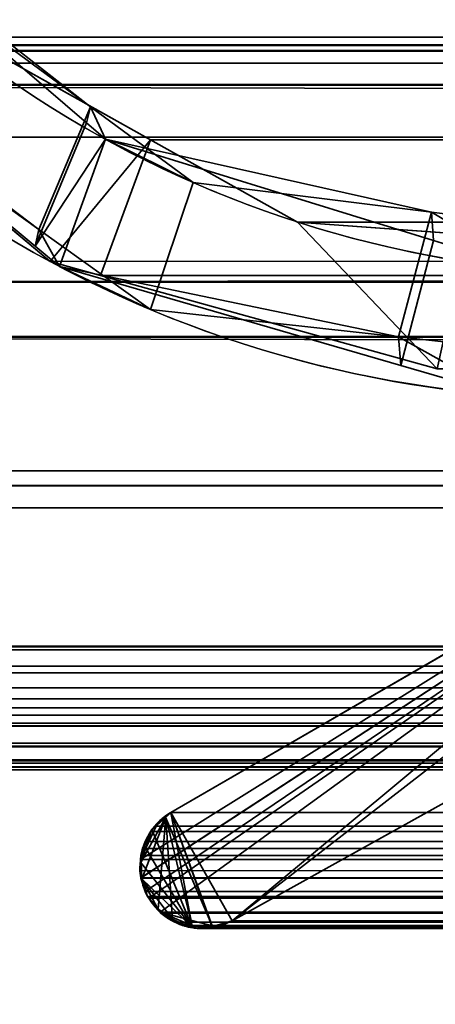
# Model space of a CAD drawing. Header units: millimetres. Extents: x -603 to 3703, y -115 to 249.
# Tile 754 of 1056: x 2493.62 to 2496.12, y -5.2 to 0.7. Entities that reach past the tile are written whole.
import ezdxf

# ---------------------------------------------------------------- set-up
doc = ezdxf.new("R2010")
doc.units = ezdxf.units.MM
doc.layers.add('151', color=7, linetype='Continuous', true_color=0xffffff)

# ---------------------------------------------------------------- blocks, each defined once
blk = doc.blocks.new('UG_SURFACE_003')
at = {"layer": '151', "color": 252, "linetype": 'Continuous', "lineweight": 35}
for points in [[(3703.0001, -13.3, 2212.25), (3703.0001, 230.4, 2212.25), (2296.9999, 230.4, 2212.25), (2296.9999, -13.3, 2212.25)], [(2447, -13.3, 2062.2499), (2447, 230.4, 2062.2499), (3553, 230.4, 2062.2499), (3553, -13.3, 2062.2499)]]:
    blk.add_3dface(points, dxfattribs=at)
blk = doc.blocks.new('UG_SURFACE_168')
at = {"layer": '151', "color": 43, "linetype": 'Continuous', "lineweight": 35}
for points in [[(2490.9999, 0, 2), (2530, 0, 951.5), (2556, 0, 948)], [(2556, 0, 948), (2582, 0, 951.5), (3509.0001, 0, 2), (2490.9999, 0, 2)], [(2490.9999, 0, 2), (2490.9999, 0, 2017), (2530, 0, 1186.5), (2530, 0, 951.5)], [(2490.9999, 0, 2017), (2556, 0, 1190.0001), (2530, 0, 1186.5)], [(2582, 0, 1186.5), (2556, 0, 1190.0001), (2490.9999, 0, 2017), (3509.0001, 0, 2017)], [(2490.9999, -34, 2017), (3509.0001, -34, 2017), (3509.0001, 0, 2017), (2490.9999, 0, 2017)], [(2490.9999, -2), (2490.9999, 0, 2), (3509.0001, 0, 2), (3509.0001, -2)], [(2490.9999, -2), (3509.0001, -2), (3509.0001, -13), (2490.9999, -13)]]:
    blk.add_3dface(points, dxfattribs=at)
blk = doc.blocks.new('UG_SURFACE_222')
at = {"layer": '151', "color": 7, "linetype": 'Continuous', "lineweight": 35}
for points in [[(2493.7165, -0.6536, -7.75), (2492.131, 0.6632, -7.75), (2492.5296, 1.3698, -7.75), (2494.0252, 0.0846, -7.75)], [(2492.5296, 1.3698, -7.75), (2492.4812, 1.3368, 2014.7688), (2494.0498, 0.1813, 2013.2003)], [(2494.0498, 0.1813, 2013.2003), (2494.0252, 0.0846, -7.75), (2492.5296, 1.3698, -7.75)], [(2494.0498, 0.1813, 2013.2003), (2492.4812, 1.3368, 2014.7688), (2492.0843, 0.6308, 2015.1656), (2493.7387, -0.5532, 2013.5112)], [(2493.7387, -0.5532, 2013.5112), (2492.0843, 0.6308, 2015.1656), (2492.131, 0.6632, -7.75)], [(2492.131, 0.6632, -7.75), (2493.7165, -0.6536, -7.75), (2493.7387, -0.5532, 2013.5112)], [(2493.7387, -0.5532, 2013.5112), (2494.4105, -1.0341, 2012.8393), (2494.6656, -0.2724, 2012.5842), (2494.0498, 0.1813, 2013.2003)], [(2494.1392, -0.0133, -7.75), (2494.0252, 0.0846, -7.75), (2494.0498, 0.1813, 2013.2003)], [(2494.1392, -0.0133, -7.75), (2494.0498, 0.1813, 2013.2003), (2494.6656, -0.2724, 2012.5842)], [(2494.0252, 0.0846, -7.75), (2494.1392, -0.0133, -7.75), (2493.7165, -0.6536, -7.75)], [(2493.8638, -0.7759, -7.75), (2493.7165, -0.6536, -7.75), (2494.1392, -0.0133, -7.75)], [(2494.1392, -0.0133, -7.75), (2496.1076, -0.6191, -7.75), (2495.9116, -1.369, -7.75), (2493.8638, -0.7759, -7.75)], [(2494.1392, -0.0133, -7.75), (2494.6656, -0.2724, 2012.5842), (2496.0957, -0.4504, 2011.1542)], [(2496.0957, -0.4504, 2011.1542), (2496.1076, -0.6191, -7.75), (2494.1392, -0.0133, -7.75)], [(2502.2764, -0.597, -7.75), (2494.8995, -4.6975, -7.75), (2499.2902, -1.2961, -7.75), (2501.4057, -0.0688, -7.75)], [(2501.4057, -0.0688, 2005.8444), (2499.2902, -1.2961, 2007.9598), (2494.8995, -4.6975, 2012.3506), (2502.2764, -0.597, 2004.9736)], [(2496.0957, -0.4504, 2011.1542), (2494.6656, -0.2724, 2012.5842), (2494.4105, -1.0341, 2012.8393), (2495.8982, -1.1969, 2011.3518)], [(2495.8982, -1.1969, 2011.3518), (2498.2855, -1.4582, 2008.9643), (2498.3876, -0.7357, 2008.8625), (2496.0957, -0.4504, 2011.1542)], [(2496.6807, -0.7956, -7.75), (2496.0957, -0.4504, 2011.1542), (2498.3876, -0.7357, 2008.8625)], [(2496.6807, -0.7956, -7.75), (2496.1076, -0.6191, -7.75), (2496.0957, -0.4504, 2011.1542)], [(2493.7387, -0.5532, 2013.5112), (2493.7165, -0.6536, -7.75), (2493.8638, -0.7759, -7.75)], [(2494.4105, -1.0341, 2012.8393), (2493.7387, -0.5532, 2013.5112), (2493.8638, -0.7759, -7.75)], [(2502.2764, -0.597, 2004.9736), (2494.8995, -4.6975, 2012.3506), (2494.8995, -4.6975, -7.75), (2502.2764, -0.597, -7.75)], [(2496.1076, -0.6191, -7.75), (2496.6807, -0.7956, -7.75), (2496.526, -1.547, -7.75), (2495.9116, -1.369, -7.75)], [(2493.8638, -0.7759, -7.75), (2495.9116, -1.369, -7.75), (2495.8982, -1.1969, 2011.3518)], [(2495.8982, -1.1969, 2011.3518), (2494.4105, -1.0341, 2012.8393), (2493.8638, -0.7759, -7.75)], [(2495.8982, -1.1969, 2011.3518), (2495.9116, -1.369, -7.75), (2496.526, -1.547, -7.75)], [(2498.2855, -1.4582, 2008.9643), (2495.8982, -1.1969, 2011.3518), (2496.526, -1.547, -7.75)], [(2498.3175, -1.8586, -7.75), (2498.3633, -1.8237, -7.75), (2499.2902, -1.2961, -7.75), (2494.8995, -4.6975, -7.75)], [(2494.8995, -4.6975, 2012.3506), (2499.2902, -1.2961, 2007.9598), (2498.3175, -1.8586, 2008.9326)], [(2494.5316, -4.0486, 2012.7182), (2498.3175, -1.8586, 2008.9326), (2498.3175, -1.8586, -7.75), (2494.5316, -4.0486, -7.75)], [(2494.5316, -4.0486, -7.75), (2498.3175, -1.8586, -7.75), (2494.8995, -4.6975, -7.75), (2494.7798, -4.7371, -7.75)], [(2494.8995, -4.6975, 2012.3506), (2498.3175, -1.8586, 2008.9326), (2494.5316, -4.0486, 2012.7182)], [(2494.5009, -4.0763, -7.75), (2494.4994, -4.0777, 2012.7506), (2494.5316, -4.0486, 2012.7182)], [(2494.7801, -4.728, 2012.4698), (2494.5316, -4.0486, 2012.7182), (2494.4994, -4.0777, 2012.7506)], [(2494.5316, -4.0486, 2012.7182), (2494.5316, -4.0486, -7.75), (2494.5009, -4.0763, -7.75)], [(2494.5009, -4.0763, -7.75), (2494.5316, -4.0486, -7.75), (2494.6594, -4.7331, -7.75)], [(2494.7798, -4.7371, -7.75), (2494.7679, -4.7411, -7.75), (2494.6594, -4.7331, -7.75), (2494.5316, -4.0486, -7.75)], [(2494.5316, -4.0486, 2012.7182), (2494.7801, -4.728, 2012.4698), (2494.8406, -4.7238, 2012.4094), (2494.8995, -4.6975, 2012.3506)], [(2494.3566, -4.4464, -7.75), (2494.349, -4.4241, -7.75), (2494.3542, -4.3454, -7.75), (2494.5009, -4.0763, -7.75)], [(2494.4179, -4.1507, -7.75), (2494.5009, -4.0763, -7.75), (2494.3542, -4.3454, -7.75)], [(2494.5009, -4.0763, -7.75), (2494.4558, -4.6258, -7.75), (2494.3922, -4.5523, -7.75), (2494.3566, -4.4464, -7.75)], [(2494.4994, -4.0777, 2012.7506), (2494.5009, -4.0763, -7.75), (2494.4179, -4.1507, -7.75)], [(2494.4179, -4.1507, -7.75), (2494.4179, -4.1509, 2012.8319), (2494.4994, -4.0777, 2012.7506)], [(2494.4994, -4.0777, 2012.7506), (2494.4179, -4.1509, 2012.8319), (2494.6587, -4.7364, 2012.5914), (2494.7801, -4.728, 2012.4698)], [(2494.5419, -4.693, -7.75), (2494.4928, -4.6686, -7.75), (2494.4558, -4.6258, -7.75), (2494.5009, -4.0763, -7.75)], [(2494.5009, -4.0763, -7.75), (2494.6594, -4.7331, -7.75), (2494.6158, -4.7299, -7.75), (2494.5419, -4.693, -7.75)], [(2494.3542, -4.3454, -7.75), (2494.3719, -4.2453, -7.75), (2494.4174, -4.1512, -7.75), (2494.4179, -4.1507, -7.75)], [(2494.6587, -4.7364, 2012.5914), (2494.4179, -4.1509, 2012.8319), (2494.4165, -4.1522, 2012.8334), (2494.3712, -4.2465, 2012.8789)], [(2494.4174, -4.1512, -7.75), (2494.3712, -4.2465, 2012.8789), (2494.4165, -4.1522, 2012.8334)], [(2494.4174, -4.1512, -7.75), (2494.3719, -4.2453, -7.75), (2494.3712, -4.2465, 2012.8789)], [(2494.4165, -4.1522, 2012.8334), (2494.4179, -4.1509, 2012.8319), (2494.4179, -4.1507, -7.75), (2494.4174, -4.1512, -7.75)], [(2494.6587, -4.7364, 2012.5914), (2494.3712, -4.2465, 2012.8789), (2494.359, -4.2719, 2012.8911), (2494.3495, -4.3457, 2012.9006)], [(2494.3542, -4.3454, -7.75), (2494.359, -4.2719, -7.75), (2494.3719, -4.2453, -7.75)], [(2494.3712, -4.2465, 2012.8789), (2494.3719, -4.2453, -7.75), (2494.359, -4.2719, -7.75)], [(2494.359, -4.2719, -7.75), (2494.359, -4.2719, 2012.8911), (2494.3712, -4.2465, 2012.8789)], [(2494.3542, -4.3454, -7.75), (2494.3495, -4.3457, 2012.9006), (2494.359, -4.2719, 2012.8911)], [(2494.359, -4.2719, 2012.8911), (2494.359, -4.2719, -7.75), (2494.3542, -4.3454, -7.75)], [(2494.3566, -4.4464, 2012.8934), (2494.3454, -4.3771, 2012.9046), (2494.3542, -4.3454, -7.75)], [(2494.3454, -4.3771, 2012.9046), (2494.3495, -4.3457, 2012.9006), (2494.3542, -4.3454, -7.75)], [(2494.6587, -4.7364, 2012.5914), (2494.3495, -4.3457, 2012.9006), (2494.3454, -4.3771, 2012.9046), (2494.3566, -4.4464, 2012.8934)], [(2494.3542, -4.3454, -7.75), (2494.349, -4.4241, -7.75), (2494.3566, -4.4464, 2012.8934)], [(2494.349, -4.4241, -7.75), (2494.3566, -4.4464, -7.75), (2494.3566, -4.4464, 2012.8934)], [(2494.3566, -4.4464, -7.75), (2494.3922, -4.5523, -7.75), (2494.3922, -4.5523, 2012.8577)], [(2494.3922, -4.5523, 2012.8577), (2494.3626, -4.4839, 2012.8872), (2494.3566, -4.4464, -7.75)], [(2494.3626, -4.4839, 2012.8872), (2494.3566, -4.4464, 2012.8934), (2494.3566, -4.4464, -7.75)], [(2494.3566, -4.4464, 2012.8934), (2494.3626, -4.4839, 2012.8872), (2494.3922, -4.5523, 2012.8577), (2494.453, -4.6262, 2012.7971)], [(2494.453, -4.6262, 2012.7971), (2494.5419, -4.6873, 2012.7082), (2494.3566, -4.4464, 2012.8934)], [(2494.5419, -4.6873, 2012.7082), (2494.6461, -4.7372, 2012.604), (2494.6587, -4.7364, 2012.5914), (2494.3566, -4.4464, 2012.8934)], [(2494.3922, -4.5523, -7.75), (2494.4558, -4.6258, -7.75), (2494.453, -4.6262, 2012.7971)], [(2494.453, -4.6262, 2012.7971), (2494.3922, -4.5523, 2012.8577), (2494.3922, -4.5523, -7.75)], [(2494.478, -4.6566, 2012.7721), (2494.453, -4.6262, 2012.7971), (2494.4558, -4.6258, -7.75)], [(2494.453, -4.6262, 2012.7971), (2494.478, -4.6566, 2012.7721), (2494.5419, -4.6873, 2012.7082)], [(2494.4558, -4.6258, -7.75), (2494.4928, -4.6686, -7.75), (2494.478, -4.6566, 2012.7721)], [(2494.5419, -4.6873, 2012.7082), (2494.478, -4.6566, 2012.7721), (2494.4928, -4.6686, -7.75)], [(2494.4928, -4.6686, -7.75), (2494.5419, -4.693, -7.75), (2494.5419, -4.6873, 2012.7082)], [(2494.6461, -4.7372, 2012.604), (2494.5419, -4.6873, 2012.7082), (2494.5419, -4.693, -7.75)], [(2494.5419, -4.693, -7.75), (2494.6158, -4.7299, -7.75), (2494.6461, -4.7372, 2012.604)], [(2494.7798, -4.7371, -7.75), (2494.8995, -4.6975, -7.75), (2494.8995, -4.6975, 2012.3506)], [(2494.8995, -4.6975, 2012.3506), (2494.8406, -4.7238, 2012.4094), (2494.7798, -4.7371, -7.75)], [(2494.6158, -4.7299, -7.75), (2494.6594, -4.7331, -7.75), (2494.6587, -4.7364, 2012.5914)], [(2494.6587, -4.7364, 2012.5914), (2494.6461, -4.7372, 2012.604), (2494.6158, -4.7299, -7.75)], [(2494.7801, -4.728, 2012.4698), (2494.6587, -4.7364, 2012.5914), (2494.6594, -4.7331, -7.75)], [(2494.6594, -4.7331, -7.75), (2494.7679, -4.7411, -7.75), (2494.7801, -4.728, 2012.4698)], [(2494.7679, -4.7411, -7.75), (2494.7798, -4.7371, -7.75), (2494.7801, -4.728, 2012.4698)], [(2494.8406, -4.7238, 2012.4094), (2494.7801, -4.728, 2012.4698), (2494.7798, -4.7371, -7.75)]]:
    blk.add_3dface(points, dxfattribs=at)
blk = doc.blocks.new('UG_SURFACE_223')
at = {"layer": '151', "color": 7, "linetype": 'Continuous', "lineweight": 35}
for points in [[(3512.1696, 1.0733, 2019.4194), (2487.8249, 2.6459, 2019.4249), (2487.7391, 0.3112, 2019.511)], [(3508.5514, 1.1329, 2015.8014), (3510.0083, 0.5991, 2017.2584), (2489.9917, 0.5991, 2017.2584), (2491.4486, 1.1329, 2015.8014)], [(2487.7391, 0.3112, 2019.511), (3512.2144, 0.3101, 2019.4643), (3512.1696, 1.0733, 2019.4194)], [(3508.3144, 1.0331, 2015.5642), (2491.6856, 1.0331, 2015.5642), (2492.3894, 0.4432, 2014.8606)], [(2492.3894, 0.4432, 2014.8606), (3507.6427, 0.3426, 2014.8928), (3508.3144, 1.0331, 2015.5642)], [(2493.8078, -0.7461, 2013.4423), (2492.3894, 0.4432, 2014.8606), (2493.0248, 0.7572, 2014.2252), (2494.4093, -0.0163, 2012.8407)], [(3506.9752, 0.7572, 2014.2252), (3505.5907, -0.0163, 2012.8407), (2494.4093, -0.0163, 2012.8407), (2493.0248, 0.7572, 2014.2252)], [(2489.5771, 0.516, 2017.673), (3510.0083, 0.5991, 2017.2584), (3510.3991, 0.5179, 2017.6492)], [(2489.5771, 0.516, 2017.673), (2489.9917, 0.5991, 2017.2584), (3510.0083, 0.5991, 2017.2584)], [(2488.7698, -0.872, 2018.4803), (3511.1926, 0.5499, 2018.4426), (3511.1868, -0.4242, 2018.4369)], [(2488.7698, -0.872, 2018.4803), (2488.8074, 0.5499, 2018.4426), (3511.1926, 0.5499, 2018.4426)], [(2488.8124, 0.5521, 2018.4376), (3511.1876, 0.5521, 2018.4376), (3511.1926, 0.5499, 2018.4426), (2488.8074, 0.5499, 2018.4426)], [(3511.1854, 0.5531, 2018.4352), (2488.8124, 0.5521, 2018.4376), (2488.8146, 0.5531, 2018.4352)], [(3511.1854, 0.5531, 2018.4352), (3511.1876, 0.5521, 2018.4376), (2488.8124, 0.5521, 2018.4376)], [(2488.8146, 0.5531, 2018.4352), (2488.8208, 0.5528, 2018.4293), (3511.1794, 0.5528, 2018.4293)], [(3511.1794, 0.5528, 2018.4293), (3511.1854, 0.5531, 2018.4352), (2488.8146, 0.5531, 2018.4352)], [(2488.8208, 0.5528, 2018.4293), (2488.8408, 0.5518, 2018.4093), (3511.1594, 0.5519, 2018.4095)], [(3511.1594, 0.5519, 2018.4095), (3511.1794, 0.5528, 2018.4293), (2488.8208, 0.5528, 2018.4293)], [(3511.107, 0.5496, 2018.357), (3511.1594, 0.5519, 2018.4095), (2488.8408, 0.5518, 2018.4093)], [(2488.8408, 0.5518, 2018.4093), (2488.8933, 0.5493, 2018.3568), (3511.107, 0.5496, 2018.357)], [(3510.4823, 0.5216, 2017.7324), (3511.107, 0.5496, 2018.357), (2488.8933, 0.5493, 2018.3568)], [(2488.8933, 0.5493, 2018.3568), (2489.5184, 0.5189, 2017.7317), (3510.4823, 0.5216, 2017.7324)], [(3510.3991, 0.5179, 2017.6492), (3510.4823, 0.5216, 2017.7324), (2489.5184, 0.5189, 2017.7317)], [(3510.3991, 0.5179, 2017.6492), (2489.5184, 0.5189, 2017.7317), (2489.5771, 0.516, 2017.673)], [(3507.3426, 0.0339, 2014.5926), (2492.3894, 0.4432, 2014.8606), (2493.8078, -0.7461, 2013.4423)], [(3507.3426, 0.0339, 2014.5926), (3507.6427, 0.3426, 2014.8928), (2492.3894, 0.4432, 2014.8606)], [(3512.3572, -2.122, 2019.6073), (2487.7391, 0.3112, 2019.511), (2487.6506, -2.0889, 2019.5994)], [(3512.3572, -2.122, 2019.6073), (3512.2144, 0.3101, 2019.4643), (2487.7391, 0.3112, 2019.511)], [(3507.3426, 0.0339, 2014.5926), (2493.8078, -0.7461, 2013.4423), (2494.1099, -0.8298, 2013.1402)], [(2494.1099, -0.8298, 2013.1402), (3505.8684, -0.7656, 2013.1185), (3507.3426, 0.0339, 2014.5926)], [(2494.4093, -0.0163, 2012.8407), (2494.1099, -0.8298, 2013.1402), (2493.8078, -0.7461, 2013.4423)], [(2494.4093, -0.0163, 2012.8407), (2495.2919, -0.5094, 2011.9581), (2496.1305, -1.3901, 2011.1196), (2494.1099, -0.8298, 2013.1402)], [(2494.4093, -0.0163, 2012.8407), (3505.5907, -0.0163, 2012.8407), (3504.7081, -0.5094, 2011.9581)], [(2495.2919, -0.5094, 2011.9581), (2494.4093, -0.0163, 2012.8407), (3504.7081, -0.5094, 2011.9581)], [(2502.2764, -0.597, 2004.9736), (2494.8995, -4.6975, 2012.3506), (2499.2902, -1.2961, 2007.9598), (2501.4057, -0.0688, 2005.8444)], [(3511.1868, -0.4242, 2018.4369), (2488.6947, -1.1994, 2018.5554), (2488.7698, -0.872, 2018.4803)], [(3511.1868, -0.4242, 2018.4369), (3511.3459, -1.1811, 2018.5959), (2488.6947, -1.1994, 2018.5554)], [(2496.1305, -1.3901, 2011.1196), (2495.2919, -0.5094, 2011.9581), (2496.309, -0.5838, 2010.941)], [(3504.7081, -0.5094, 2011.9581), (3503.691, -0.5838, 2010.941), (2496.309, -0.5838, 2010.941), (2495.2919, -0.5094, 2011.9581)], [(3497.7236, -0.597, 2004.9736), (3505.1005, -4.6975, 2012.3506), (2494.8995, -4.6975, 2012.3506), (2502.2764, -0.597, 2004.9736)], [(3504.9417, -1.2682, 2012.1918), (3505.8684, -0.7656, 2013.1185), (2494.1099, -0.8298, 2013.1402)], [(2494.1099, -0.8298, 2013.1402), (2496.1305, -1.3901, 2011.1196), (3503.88, -1.3307, 2011.1301)], [(3503.88, -1.3307, 2011.1301), (3504.9417, -1.2682, 2012.1918), (2494.1099, -0.8298, 2013.1402)], [(3511.8258, -3.4652, 2019.0759), (2488.1754, -3.4655, 2019.0747), (2488.6947, -1.1994, 2018.5554)], [(2488.6947, -1.1994, 2018.5554), (3511.3459, -1.1811, 2018.5959), (3511.8258, -3.4652, 2019.0759)], [(2498.3175, -1.8586, 2008.9326), (2498.3349, -1.8474, 2008.9152), (2499.2902, -1.2961, 2007.9598), (2494.8995, -4.6975, 2012.3506)], [(2494.3519, -4.4412, 2012.8982), (2494.3461, -4.3976, 2012.9037), (2494.3497, -4.3306, 2012.9004), (2498.3175, -1.8586, 2008.9326)], [(2494.4444, -4.1299, 2012.8057), (2494.5316, -4.0486, 2012.7182), (2498.3175, -1.8586, 2008.9326), (2494.3497, -4.3306, 2012.9004)], [(2498.3175, -1.8586, 2008.9326), (2494.3519, -4.4415, 2012.898), (2494.3519, -4.4412, 2012.8982)], [(2494.3776, -4.5229, 2012.8725), (2494.3519, -4.4415, 2012.898), (2498.3175, -1.8586, 2008.9326)], [(2498.3175, -1.8586, 2008.9326), (2494.3998, -4.5617, 2012.8503), (2494.3922, -4.5523, 2012.8577), (2494.3776, -4.5229, 2012.8725)], [(2498.3175, -1.8586, 2008.9326), (2494.4682, -4.6469, 2012.7816), (2494.3998, -4.5617, 2012.8503)], [(2494.4682, -4.6469, 2012.7816), (2498.3175, -1.8586, 2008.9326), (2494.8995, -4.6975, 2012.3506), (2494.787, -4.7307, 2012.4629)], [(3505.4684, -4.0486, 2012.7182), (3501.6825, -1.8586, 2008.9326), (2498.3175, -1.8586, 2008.9326), (2494.5316, -4.0486, 2012.7182)], [(2487.6506, -2.0889, 2019.5994), (2487.5996, -2.2228, 2019.6505), (3512.3973, -2.2253, 2019.6471)], [(2487.6506, -2.0889, 2019.5994), (3512.3973, -2.2253, 2019.6471), (3512.3572, -2.122, 2019.6073)], [(3512.3973, -2.2253, 2019.6471), (2487.5996, -2.2228, 2019.6505), (2487.2818, -3.0566, 2019.9683)], [(2487.2818, -3.0566, 2019.9683), (3512.7182, -3.0566, 2019.9683), (3512.3973, -2.2253, 2019.6471)], [(2487.2749, -3.0741, 2019.9752), (3512.7251, -3.0741, 2019.9752), (3512.7182, -3.0566, 2019.9683), (2487.2818, -3.0566, 2019.9683)], [(3512.7635, -3.1716, 2020.0133), (3512.7251, -3.0741, 2019.9752), (2487.2749, -3.0741, 2019.9752), (2487.2365, -3.1716, 2020.0133)], [(2487.232, -3.2122, 2020.0181), (3512.768, -3.2122, 2020.0181), (3512.7635, -3.1716, 2020.0133)], [(2487.2365, -3.1716, 2020.0133), (2487.232, -3.2122, 2020.0181), (3512.7635, -3.1716, 2020.0133)], [(3512.768, -3.2122, 2020.0181), (2487.232, -3.2122, 2020.0181), (2487.2215, -3.3021, 2020.0286)], [(3512.7785, -3.3021, 2020.0286), (3512.768, -3.2122, 2020.0181), (2487.2215, -3.3021, 2020.0286)], [(2487.2215, -3.3021, 2020.0286), (2487.2303, -3.3666, 2020.0198), (3512.7697, -3.3666, 2020.0198), (3512.7785, -3.3021, 2020.0286)], [(3512.7442, -3.4761, 2019.9943), (2487.2303, -3.3666, 2020.0198), (2487.2377, -3.4209, 2020.0121)], [(3512.7442, -3.4761, 2019.9943), (3512.7623, -3.4209, 2020.0121), (2487.2303, -3.3666, 2020.0198)], [(3512.7623, -3.4209, 2020.0121), (3512.7697, -3.3666, 2020.0198), (2487.2303, -3.3666, 2020.0198)], [(2487.2377, -3.4209, 2020.0121), (2487.2737, -3.513, 2019.9764), (3512.7249, -3.5104, 2019.9747)], [(3512.7249, -3.5104, 2019.9747), (3512.7442, -3.4761, 2019.9943), (2487.2377, -3.4209, 2020.0121)], [(3511.8399, -3.5319, 2019.0897), (2488.1601, -3.5319, 2019.0897), (2488.1754, -3.4655, 2019.0747)], [(2488.1754, -3.4655, 2019.0747), (3511.8258, -3.4652, 2019.0759), (3511.8399, -3.5319, 2019.0897)], [(3512.6736, -3.6004, 2019.9237), (3512.7249, -3.5104, 2019.9747), (2487.2737, -3.513, 2019.9764)], [(3512.6736, -3.6004, 2019.9237), (2487.2737, -3.513, 2019.9764), (2487.2797, -3.5281, 2019.9704)], [(2487.2797, -3.5281, 2019.9704), (2487.359, -3.634, 2019.891), (3512.6421, -3.6358, 2019.8922)], [(3512.6421, -3.6358, 2019.8922), (3512.6736, -3.6004, 2019.9237), (2487.2797, -3.5281, 2019.9704)], [(2488.0705, -3.6511, 2019.1796), (3511.8399, -3.5319, 2019.0897), (3511.9295, -3.6511, 2019.1796)], [(2488.0705, -3.6511, 2019.1796), (2488.1601, -3.5319, 2019.0897), (3511.8399, -3.5319, 2019.0897)], [(3512.6288, -3.6509, 2019.8786), (2487.359, -3.634, 2019.891), (2487.3729, -3.6524, 2019.8772)], [(3512.6288, -3.6509, 2019.8786), (3512.6421, -3.6358, 2019.8922), (2487.359, -3.634, 2019.891)], [(3512.6288, -3.6509, 2019.8786), (2487.3729, -3.6524, 2019.8772), (2487.483, -3.7332, 2019.7668)], [(2487.483, -3.7332, 2019.7668), (3512.517, -3.7332, 2019.7668), (3512.6288, -3.6509, 2019.8786)], [(2488.0633, -3.6559, 2019.1867), (3511.9367, -3.6559, 2019.1867), (3512.0602, -3.7382, 2019.3102), (2487.9398, -3.7382, 2019.3102)], [(3511.9295, -3.6511, 2019.1796), (2488.0633, -3.6559, 2019.1867), (2488.0705, -3.6511, 2019.1796)], [(3511.9295, -3.6511, 2019.1796), (3511.9367, -3.6559, 2019.1867), (2488.0633, -3.6559, 2019.1867)], [(2487.4995, -3.7378, 2019.7506), (3512.5005, -3.7378, 2019.7506), (3512.517, -3.7332, 2019.7668), (2487.483, -3.7332, 2019.7668)], [(2487.6394, -3.7769, 2019.6106), (3512.3606, -3.7769, 2019.6106), (3512.5005, -3.7378, 2019.7506), (2487.4995, -3.7378, 2019.7506)], [(3512.3026, -3.7931, 2019.5527), (2487.6394, -3.7769, 2019.6106), (2487.6974, -3.7931, 2019.5527)], [(3512.3026, -3.7931, 2019.5527), (3512.3606, -3.7769, 2019.6106), (2487.6394, -3.7769, 2019.6106)], [(2487.6974, -3.7931, 2019.5527), (3512.2063, -3.7758, 2019.4561), (3512.3026, -3.7931, 2019.5527)], [(2487.6974, -3.7931, 2019.5527), (2487.7937, -3.7758, 2019.4561), (3512.2063, -3.7758, 2019.4561)], [(3512.0835, -3.7538, 2019.3336), (2487.7937, -3.7758, 2019.4561), (2487.9165, -3.7538, 2019.3336)], [(3512.0835, -3.7538, 2019.3336), (3512.2063, -3.7758, 2019.4561), (2487.7937, -3.7758, 2019.4561)], [(2487.9165, -3.7538, 2019.3336), (3512.0602, -3.7382, 2019.3102), (3512.0835, -3.7538, 2019.3336)], [(2487.9165, -3.7538, 2019.3336), (2487.9398, -3.7382, 2019.3102), (3512.0602, -3.7382, 2019.3102)], [(2494.4444, -4.1299, 2012.8057), (3505.5568, -4.1272, 2012.8069), (3505.4684, -4.0486, 2012.7182)], [(3505.4684, -4.0486, 2012.7182), (2494.5316, -4.0486, 2012.7182), (2494.4444, -4.1299, 2012.8057)], [(2494.3807, -4.2231, 2012.8694), (2494.4096, -4.1622, 2012.8405), (2494.4444, -4.1299, 2012.8057), (2494.3497, -4.3306, 2012.9004)], [(2494.4096, -4.1622, 2012.8405), (3505.5807, -4.1484, 2012.8305), (3505.5568, -4.1272, 2012.8069)], [(3505.5568, -4.1272, 2012.8069), (2494.4444, -4.1299, 2012.8057), (2494.4096, -4.1622, 2012.8405)], [(2494.3807, -4.2231, 2012.8694), (3505.621, -4.2217, 2012.871), (3505.5807, -4.1484, 2012.8305)], [(2494.4096, -4.1622, 2012.8405), (2494.3807, -4.2231, 2012.8694), (3505.5807, -4.1484, 2012.8305)], [(2494.3497, -4.3306, 2012.9004), (2494.3509, -4.3071, 2012.8989), (2494.3614, -4.2638, 2012.8887), (2494.3807, -4.2231, 2012.8694)], [(2494.3614, -4.2638, 2012.8887), (3505.6298, -4.2376, 2012.8798), (3505.621, -4.2217, 2012.871)], [(3505.621, -4.2217, 2012.871), (2494.3807, -4.2231, 2012.8694), (2494.3614, -4.2638, 2012.8887)], [(2494.3614, -4.2638, 2012.8887), (3505.6522, -4.3284, 2012.902), (3505.6298, -4.2376, 2012.8798)], [(2494.3509, -4.3071, 2012.8989), (2494.3497, -4.3306, 2012.9004), (3505.6522, -4.3304, 2012.9023)], [(2494.3614, -4.2638, 2012.8887), (2494.3509, -4.3071, 2012.8989), (3505.6522, -4.3284, 2012.902)], [(2494.3509, -4.3071, 2012.8989), (3505.6522, -4.3304, 2012.9023), (3505.6522, -4.3284, 2012.902)], [(3505.6522, -4.3304, 2012.9023), (2494.3497, -4.3306, 2012.9004), (2494.3461, -4.3976, 2012.9037)], [(2494.3461, -4.3976, 2012.9037), (2494.3519, -4.4412, 2012.8982), (3505.6522, -4.3304, 2012.9023)], [(3505.6546, -4.3759, 2012.9046), (3505.6522, -4.3304, 2012.9023), (2494.3519, -4.4412, 2012.8982)], [(3505.6546, -4.3759, 2012.9046), (2494.3519, -4.4412, 2012.8982), (2494.3519, -4.4415, 2012.898)], [(2494.3519, -4.4415, 2012.898), (3505.6462, -4.441, 2012.8961), (3505.6546, -4.3759, 2012.9046)], [(3505.6431, -4.4634, 2012.8932), (3505.6462, -4.441, 2012.8961), (2494.3519, -4.4415, 2012.898)], [(2494.3519, -4.4415, 2012.898), (3505.6129, -4.5429, 2012.8629), (3505.6431, -4.4634, 2012.8932)], [(3505.6129, -4.5429, 2012.8629), (2494.3519, -4.4415, 2012.898), (2494.3776, -4.5229, 2012.8725)], [(2494.3776, -4.5229, 2012.8725), (2494.3922, -4.5523, 2012.8577), (3505.6078, -4.5523, 2012.8577)], [(3505.6078, -4.5523, 2012.8577), (3505.6129, -4.5429, 2012.8629), (2494.3776, -4.5229, 2012.8725)], [(2494.3998, -4.5617, 2012.8503), (3505.6002, -4.5617, 2012.8503), (3505.6078, -4.5523, 2012.8577), (2494.3922, -4.5523, 2012.8577)], [(2494.4682, -4.6469, 2012.7816), (3505.5318, -4.6469, 2012.7816), (3505.6002, -4.5617, 2012.8503), (2494.3998, -4.5617, 2012.8503)], [(2494.4682, -4.6469, 2012.7816), (2494.787, -4.7307, 2012.4629), (2494.7438, -4.7435, 2012.5062), (2494.6766, -4.735, 2012.5732)], [(2494.5672, -4.7059, 2012.6829), (2494.4723, -4.6518, 2012.7778), (2494.4682, -4.6469, 2012.7816), (2494.6766, -4.735, 2012.5732)], [(3505.5318, -4.6469, 2012.7816), (2494.4682, -4.6469, 2012.7816), (2494.4723, -4.6518, 2012.7778)], [(3505.5277, -4.6518, 2012.7778), (3505.5318, -4.6469, 2012.7816), (2494.4723, -4.6518, 2012.7778)], [(2494.4723, -4.6518, 2012.7778), (2494.5672, -4.7059, 2012.6829), (3505.4328, -4.7059, 2012.6829), (3505.5277, -4.6518, 2012.7778)], [(2494.6766, -4.735, 2012.5732), (2494.6012, -4.7255, 2012.6486), (2494.5672, -4.7059, 2012.6829)], [(3505.3988, -4.7255, 2012.6486), (2494.5672, -4.7059, 2012.6829), (2494.6012, -4.7255, 2012.6486)], [(3505.3988, -4.7255, 2012.6486), (3505.4328, -4.7059, 2012.6829), (2494.5672, -4.7059, 2012.6829)], [(2494.8995, -4.6975, 2012.3506), (3505.1005, -4.6975, 2012.3506), (3505.213, -4.7307, 2012.4629), (2494.787, -4.7307, 2012.4629)], [(2494.6012, -4.7255, 2012.6486), (2494.6766, -4.735, 2012.5732), (3505.3234, -4.735, 2012.5732), (3505.3988, -4.7255, 2012.6486)], [(3505.2562, -4.7435, 2012.5062), (2494.6766, -4.735, 2012.5732), (2494.7438, -4.7435, 2012.5062)], [(3505.2562, -4.7435, 2012.5062), (3505.3234, -4.735, 2012.5732), (2494.6766, -4.735, 2012.5732)], [(2494.7438, -4.7435, 2012.5062), (3505.213, -4.7307, 2012.4629), (3505.2562, -4.7435, 2012.5062)], [(2494.7438, -4.7435, 2012.5062), (2494.787, -4.7307, 2012.4629), (3505.213, -4.7307, 2012.4629)]]:
    blk.add_3dface(points, dxfattribs=at)
blk = doc.blocks.new('UG_SURFACE_230')
at = {"layer": '151', "color": 252, "linetype": 'Continuous', "lineweight": 35}
for points in [[(2485.5001, -30.22, 2021.75), (3514.4999, -30.22, 2021.75), (3514.4999, 62.62, 2021.75), (2485.5001, 62.62, 2021.75)], [(2487, -30.22, 2020.2501), (2487, 62.62, 2020.2501), (3513, 62.62, 2020.2501), (3513, -30.22, 2020.2501)]]:
    blk.add_3dface(points, dxfattribs=at)

msp = doc.modelspace()

# ---------------------------------------------------------------- linework, layer by layer
at = {"layer": '151', "color": 252, "linetype": 'Continuous', "lineweight": -3, "true_color": 0x939598}
for p, q in [((3510.0084, 0.5991, 2017.2584), (2489.9916, 0.5991, 2017.2584)), ((3511.1926, 0.5499, 2018.4426), (2488.8074, 0.5499, 2018.4426)), ((2491, 0, 2), (3509, 0, 2)), ((2491, 0, 2017), (3509, 0, 2017)), ((2494.8995, -4.6975, 2012.3505), (2502.2764, -0.597, 2004.9736)), ((2502.2764, -0.597, 2004.9736), (2494.8995, -4.6975, 2012.3505)), ((2502.2764, -0.597, -7.75), (2494.8995, -4.6975, -7.75)), ((2494.5317, -4.0486, 2012.7183), (2498.3175, -1.8586, 2008.9325)), ((2494.5317, -4.0486, 2012.7183), (2498.3175, -1.8586, 2008.9325)), ((2494.5317, -4.0486, -7.75), (2498.3175, -1.8586, -7.75)), ((2491, -2), (3509, -2)), ((3512.7183, -3.0566, 2019.9683), (2487.2817, -3.0566, 2019.9683)), ((3511.8398, -3.5319, 2019.0898), (2488.1602, -3.5319, 2019.0898)), ((3512.5169, -3.7332, 2019.7669), (2487.4831, -3.7332, 2019.7669)), ((3505.4683, -4.0486, 2012.7183), (2494.5317, -4.0486, 2012.7183)), ((2494.5317, -4.0486, 2012.7183), (2494.5317, -4.0486, -7.75)), ((2494.3922, -4.5523, 2012.8578), (2494.3922, -4.5523, -7.75)), ((3505.6078, -4.5523, 2012.8578), (2494.3922, -4.5523, 2012.8578)), ((2494.8995, -4.6975, 2012.3505), (2494.8995, -4.6975, -7.75)), ((3505.1005, -4.6975, 2012.3505), (2494.8995, -4.6975, 2012.3505))]:
    msp.add_line(p, q, dxfattribs=at)
for points in [[(2492.0786, 1.7573, -7.75), (2493.5586, -0.1772, -7.75), (2495.9855, -1.1357, -7.75), (2498.3876, -0.7357, -7.75)], [(2498.3876, -0.7357, 2008.8624), (2495.9855, -1.1357, 2011.2645), (2493.5586, -0.1772, 2013.6914), (2492.0786, 1.7573, 2015.1714)], [(2498.2856, -1.4582, 2008.9644), (2495.7947, -1.9092, 2011.4553), (2493.2574, -0.9513, 2013.9926), (2491.6857, 1.0331, 2015.5643)], [(2491.6857, 1.0331, -7.75), (2493.2574, -0.9513, -7.75), (2495.7947, -1.9092, -7.75), (2498.2856, -1.4582, -7.75)], [(2494.5317, -4.0486, -7.75), (2494.3558, -4.1502, -7.75), (2494.2935, -4.3746, -7.75), (2494.3922, -4.5523, -7.75)], [(2494.5317, -4.0486, 2012.7183), (2494.3558, -4.1502, 2012.8942), (2494.2935, -4.3746, 2012.9565), (2494.3922, -4.5523, 2012.8578)], [(2494.3922, -4.5523, -7.75), (2494.492, -4.7325, -7.75), (2494.7193, -4.7973, -7.75), (2494.8995, -4.6975, -7.75)], [(2494.3922, -4.5523, 2012.8578), (2494.492, -4.7325, 2012.758), (2494.7193, -4.7973, 2012.5307), (2494.8995, -4.6975, 2012.3505)]]:
    msp.add_open_spline(points, degree=3, dxfattribs=at)
for points, knots in [([(2498.3876, -0.7357, 2008.8624), (2497.2632, -0.923, 2009.9868), (2496.1398, -0.8246, 2011.1102), (2494.5014, -0.226, 2012.7486), (2493.9755, 0.0461, 2013.2745), (2492.9724, 0.7643, 2014.2776), (2492.4959, 1.2119, 2014.7541), (2492.0786, 1.7573, 2015.1714)], [0, 0, 0, 0, 0.5, 0.5, 0.75, 0.75, 1, 1, 1, 1]), ([(2491.6857, 1.0331, 2015.5643), (2492.1283, 0.4742, 2015.1217), (2492.6182, 0.0282, 2014.6318), (2493.666, -0.7016, 2013.584), (2494.2277, -0.9829, 2013.0223), (2495.9254, -1.5783, 2011.3246), (2497.1153, -1.6701, 2010.1347), (2498.2856, -1.4582, 2008.9644)], [0, 0, 0, 0, 0.25, 0.25, 0.5, 0.5, 1, 1, 1, 1]), ([(2494.5317, -4.0486, 2012.7183), (2494.5115, -4.0603, 2012.7385), (2494.4918, -4.0742, 2012.7582), (2494.4639, -4.0984, 2012.7861), (2494.4549, -4.1071, 2012.7951), (2494.4332, -4.1303, 2012.8168), (2494.4208, -4.1456, 2012.8292), (2494.3896, -4.1917, 2012.8604), (2494.3726, -4.2263, 2012.8774), (2494.3571, -4.2778, 2012.8929), (2494.3536, -4.2923, 2012.8964), (2494.3458, -4.3365, 2012.9042), (2494.3441, -4.3675, 2012.9059), (2494.3472, -4.4123, 2012.9028), (2494.3492, -4.4269, 2012.9008), (2494.3573, -4.47, 2012.8927), (2494.3663, -4.4977, 2012.8837), (2494.3821, -4.5331, 2012.8679), (2494.387, -4.5429, 2012.863), (2494.3922, -4.5523, 2012.8578)], [0, 0, 0, 0, 0.145165, 0.145165, 0.217416, 0.217416, 0.32575, 0.32575, 0.519474, 0.519474, 0.590834, 0.590834, 0.733994, 0.733994, 0.803146, 0.803146, 0.943858, 0.943858, 1, 1, 1, 1]), ([(2494.3922, -4.5523, 2012.8578), (2494.4141, -4.5919, 2012.8359), (2494.4421, -4.6254, 2012.8079), (2494.5117, -4.6864, 2012.7383), (2494.5562, -4.7106, 2012.6938), (2494.6478, -4.7408, 2012.6022), (2494.6962, -4.7467, 2012.5538), (2494.7968, -4.7399, 2012.4532), (2494.8501, -4.7248, 2012.3999), (2494.8995, -4.6975, 2012.3505)], [0, 0, 0, 0, 0.194489, 0.194489, 0.448598, 0.448598, 0.709351, 0.709351, 1, 1, 1, 1])]:
    msp.add_open_spline(points, degree=3, knots=knots, dxfattribs=at)

# ---------------------------------------------------------------- block references
for name in ['UG_SURFACE_003', 'UG_SURFACE_230', 'UG_SURFACE_168', 'UG_SURFACE_222', 'UG_SURFACE_223']:
    msp.add_blockref(name, (0, 0), dxfattribs=at)

doc.saveas('drawing.dxf')
